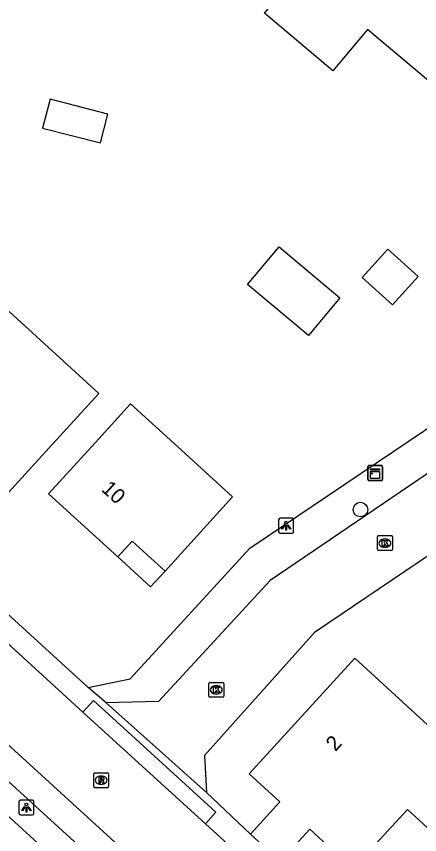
# Model space of a CAD drawing. Extents: x 157767 to 159171, y 387842 to 389425.
# Drawn here: x 158331.5 to 158358.5, y 388780.9 to 388835.7 of the extents above; entities that cross this region are included whole.
import ezdxf

# ---------------------------------------------------------------- set-up
doc = ezdxf.new("R2010")
doc.units = 0
for name, color, linetype in [('IMGEO_Boom', 7, 'Continuous'), ('IMGEO_Kast', 7, 'Continuous'), ('IMGEO_Kolk', 7, 'Continuous'), ('IMGEO_Lichtpunt', 7, 'Continuous'), ('IMGEO_Pand', 7, 'Continuous'), ('IMGEO_Pand_nummerreeks', 7, 'Continuous'), ('IMGEO_Pand_overbouw', 7, 'Continuous'), ('IMGEO_Rijbaan_lokaal_open', 7, 'Continuous'), ('IMGEO_Rioolput', 7, 'Continuous'), ('IMGEO_Voetpad_open', 7, 'Continuous')]:
    doc.layers.add(name, color=color, linetype=linetype)

msp = doc.modelspace()

# ---------------------------------------------------------------- linework, layer by layer
at = {"layer": 'IMGEO_Boom'}
msp.add_circle((158354.518, 388802.707), 0.489, dxfattribs=at)
at = {"layer": 'IMGEO_Kast'}
for p, q in [((158355.004, 388804.722), (158355.004, 388805.563)), ((158355.004, 388805.563), (158355.004, 388804.722)), ((158355.079, 388805.647), (158355.92, 388805.647)), ((158355.92, 388805.647), (158355.079, 388805.647)), ((158356.004, 388805.572), (158356.004, 388804.731)), ((158356.004, 388804.731), (158356.004, 388805.572)), ((158355.929, 388804.647), (158355.088, 388804.647)), ((158355.088, 388804.647), (158355.929, 388804.647))]:
    msp.add_line(p, q, dxfattribs=at)
for points in [[(158355.199, 388805.437), (158355.799, 388805.437), (158355.799, 388805.352), (158355.199, 388805.352), (158355.199, 388805.437)], [(158355.199, 388805.262), (158355.799, 388805.262), (158355.799, 388804.773), (158355.199, 388804.773), (158355.199, 388805.262)]]:
    msp.add_lwpolyline(points, dxfattribs=at)
msp.add_circle((158355.283, 388805.111), 0.0377, dxfattribs=at)
for centre, start, end in [((158355.082, 388805.569), 92.4484, 184.2845), ((158355.082, 388805.569), 92.4484, 184.2845), ((158355.926, 388805.569), 2.4484, 94.2845), ((158355.926, 388805.569), 2.4484, 94.2845), ((158355.082, 388804.725), 182.4484, 274.2845), ((158355.082, 388804.725), 182.4484, 274.2845), ((158355.926, 388804.725), 272.4484, 4.2845), ((158355.926, 388804.725), 272.4484, 4.2845)]:
    msp.add_arc(centre, 0.0779, start, end, dxfattribs=at)
at = {"layer": 'IMGEO_Kolk'}
for p, q in [((158355.728, 388800.957), (158356.58, 388800.957)), ((158355.653, 388800.031), (158355.653, 388800.883)), ((158356.141, 388800.737), (158356.166, 388800.737)), ((158356.654, 388800.883), (158356.654, 388800.031)), ((158356.58, 388799.957), (158355.728, 388799.957)), ((158356.164, 388800.177), (158356.139, 388800.177)), ((158344.44, 388791.134), (158345.292, 388791.134)), ((158344.365, 388790.208), (158344.365, 388791.06)), ((158344.853, 388790.914), (158344.878, 388790.914)), ((158345.366, 388791.06), (158345.366, 388790.208)), ((158345.292, 388790.134), (158344.44, 388790.134)), ((158344.876, 388790.354), (158344.851, 388790.354))]:
    msp.add_line(p, q, dxfattribs=at)
for points in [[(158355.728, 388800.957), (158356.58, 388800.957)], [(158355.653, 388800.031), (158355.653, 388800.883)], [(158355.974, 388800.657), (158356.097, 388800.657), (158356.097, 388800.506), (158356.227, 388800.657), (158356.391, 388800.657), (158356.245, 388800.506), (158356.398, 388800.257), (158356.246, 388800.257), (158356.161, 388800.421), (158356.097, 388800.354), (158356.097, 388800.257), (158355.974, 388800.257), (158355.974, 388800.657)], [(158356.654, 388800.883), (158356.654, 388800.031)], [(158356.58, 388799.957), (158355.728, 388799.957)], [(158344.44, 388791.134), (158345.292, 388791.134)], [(158344.365, 388790.208), (158344.365, 388791.06)], [(158344.686, 388790.834), (158344.809, 388790.834), (158344.809, 388790.683), (158344.939, 388790.834), (158345.103, 388790.834), (158344.957, 388790.683), (158345.11, 388790.434), (158344.958, 388790.434), (158344.873, 388790.598), (158344.809, 388790.531), (158344.809, 388790.434), (158344.686, 388790.434), (158344.686, 388790.834)], [(158345.366, 388791.06), (158345.366, 388790.208)], [(158345.292, 388790.134), (158344.44, 388790.134)]]:
    msp.add_lwpolyline(points, dxfattribs=at)
for centre, start, end in [((158355.73, 388800.881), 91.552, 178.448), ((158355.73, 388800.881), 91.552, 178.448), ((158356.578, 388800.881), 1.552, 88.448), ((158356.578, 388800.881), 1.552, 88.448), ((158355.73, 388800.033), 181.552, 268.448), ((158355.73, 388800.033), 181.552, 268.448), ((158356.578, 388800.033), 271.552, 358.448), ((158356.578, 388800.033), 271.552, 358.448), ((158344.442, 388791.058), 91.552, 178.448), ((158344.442, 388791.058), 91.552, 178.448), ((158345.29, 388791.058), 1.552, 88.448), ((158345.29, 388791.058), 1.552, 88.448), ((158344.442, 388790.21), 181.552, 268.448), ((158344.442, 388790.21), 181.552, 268.448), ((158345.29, 388790.21), 271.552, 358.448), ((158345.29, 388790.21), 271.552, 358.448)]:
    msp.add_arc(centre, 0.0765, start, end, dxfattribs=at)
for centre, major_axis, ratio, start_param, end_param in [((158356.14, 388800.457), (-0.387, 0.002), 0.722429, 4.712389, 7.853982), ((158356.165, 388800.457), (-0.39, 0.002), 0.717154, 1.570796, 4.712389), ((158344.852, 388790.634), (-0.387, 0.002), 0.722429, 4.712389, 7.853982), ((158344.877, 388790.634), (-0.39, 0.002), 0.717154, 1.570796, 4.712389)]:
    msp.add_ellipse(centre, major_axis=major_axis, ratio=ratio, start_param=start_param, end_param=end_param, dxfattribs=at)
at = {"layer": 'IMGEO_Lichtpunt'}
for p, q in [((158349.044, 388802.023), (158349.044, 388801.216)), ((158349.044, 388802.023), (158349.044, 388801.216)), ((158349.946, 388802.118), (158349.138, 388802.118)), ((158349.946, 388802.118), (158349.138, 388802.118)), ((158350.04, 388801.216), (158350.04, 388802.023)), ((158350.04, 388801.216), (158350.04, 388802.023)), ((158349.138, 388801.122), (158349.946, 388801.122)), ((158349.138, 388801.122), (158349.946, 388801.122)), ((158331.663, 388783.161), (158331.663, 388782.354)), ((158331.663, 388783.161), (158331.663, 388782.354)), ((158332.565, 388783.256), (158331.757, 388783.256)), ((158332.565, 388783.256), (158331.757, 388783.256)), ((158332.659, 388782.354), (158332.659, 388783.161)), ((158332.659, 388782.354), (158332.659, 388783.161)), ((158331.757, 388782.26), (158332.565, 388782.26)), ((158331.757, 388782.26), (158332.565, 388782.26))]:
    msp.add_line(p, q, dxfattribs=at)
for points in [[(158349.418, 388801.687), (158349.457, 388801.659), (158349.269, 388801.397), (158349.231, 388801.424), (158349.418, 388801.687)], [(158349.52, 388801.639), (158349.567, 388801.639), (158349.567, 388801.317), (158349.52, 388801.317), (158349.52, 388801.639)], [(158349.63, 388801.659), (158349.668, 388801.686), (158349.855, 388801.424), (158349.816, 388801.396), (158349.63, 388801.659)], [(158332.037, 388782.825), (158332.076, 388782.797), (158331.888, 388782.535), (158331.85, 388782.562), (158332.037, 388782.825)], [(158332.139, 388782.777), (158332.186, 388782.777), (158332.186, 388782.455), (158332.139, 388782.455), (158332.139, 388782.777)], [(158332.249, 388782.797), (158332.287, 388782.824), (158332.474, 388782.562), (158332.435, 388782.534), (158332.249, 388782.797)]]:
    msp.add_lwpolyline(points, dxfattribs=at)
for centre in [(158349.543, 388801.821), (158332.162, 388782.959)]:
    msp.add_circle(centre, 0.0994, dxfattribs=at)
for centre, start, end in [((158349.138, 388802.023), 90, 180), ((158349.138, 388802.023), 90, 180), ((158349.946, 388802.023), 0, 90), ((158349.946, 388802.023), 0, 90), ((158349.138, 388801.216), 180, 270), ((158349.138, 388801.216), 180, 270), ((158349.946, 388801.216), 270, 0), ((158349.946, 388801.216), 270, 360), ((158331.757, 388783.161), 90, 180), ((158331.757, 388783.161), 90, 180), ((158332.565, 388783.161), 0, 90), ((158332.565, 388783.161), 0, 90), ((158331.757, 388782.354), 180, 270), ((158331.757, 388782.354), 180, 270), ((158332.565, 388782.354), 270, 0), ((158332.565, 388782.354), 270, 360)]:
    msp.add_arc(centre, 0.0946, start, end, dxfattribs=at)
at = {"layer": 'IMGEO_Pand'}
for points in [[(158350.41, 388838.675), (158353.632, 388842.497), (158356.232, 388840.305), (158356.489, 388840.611), (158359.184, 388840.863), (158359.49, 388840.605), (158361.508, 388842.999), (158367.226, 388838.179), (158364.997, 388835.534), (158364.525, 388835.931), (158360.033, 388830.602), (158354.997, 388834.847), (158352.664, 388832.079), (158348.096, 388835.93), (158350.41, 388838.675)], [(158337.619, 388829.186), (158333.744, 388830.177), (158333.248, 388828.239), (158337.123, 388827.248), (158337.619, 388829.186)], [(158346.956, 388817.762), (158349.072, 388820.287), (158353.146, 388816.873), (158351.031, 388814.348), (158346.956, 388817.762)], [(158354.63, 388818.247), (158356.352, 388820.146), (158358.386, 388818.302), (158356.664, 388816.402), (158354.63, 388818.247)], [(158330.725, 388815.665), (158331, 388815.967), (158337.014, 388810.481), (158332.979, 388806.058), (158329.609, 388802.363), (158323.605, 388807.84), (158325.594, 388810.021), (158321.803, 388813.48), (158325.173, 388817.175), (158326.943, 388819.115), (158330.725, 388815.665)], [(158339.134, 388809.775), (158342.269, 388806.916), (158345.963, 388803.546), (158341.441, 388798.589), (158339.243, 388800.594), (158338.274, 388799.532), (158333.643, 388803.755), (158337.013, 388807.45), (158339.134, 388809.775)], [(158347.158, 388780.976), (158349.133, 388783.126), (158347.07, 388785.02), (158354.15, 388792.75), (158370.36, 388777.87), (158363.2, 388771.92), (158360.36, 388774.51), (158363.173, 388777.585), (158357.669, 388782.62), (158354.017, 388778.642), (158351.121, 388781.301), (158349.145, 388779.15)], [(158349.145, 388779.15), (158347.158, 388780.976)]]:
    msp.add_lwpolyline(points, dxfattribs=at)
at = {"layer": 'IMGEO_Pand_overbouw'}
msp.add_lwpolyline([(158341.441, 388798.589), (158339.243, 388800.594), (158338.274, 388799.532), (158340.472, 388797.527)], close=True, dxfattribs=at)
at = {"layer": 'IMGEO_Rijbaan_lokaal_open'}
for points in [[(158382.206, 388826.126), (158371.73, 388813.761), (158348.482, 388797.964), (158340.994, 388789.853), (158337.489, 388789.754)], [(158385.717, 388823.066), (158374.866, 388810.287), (158351.437, 388794.479), (158344.084, 388786.249), (158344.205, 388783.764)], [(158344.81, 388774.282), (158326.678, 388790.83), (158319.04, 388797.752)], [(158330.042, 388794.526), (158335.948, 388789.141)], [(158344.205, 388783.764), (158337.489, 388789.754)], [(158344.145, 388781.667), (158335.948, 388789.141)], [(158344.145, 388781.667), (158348.185, 388777.984)]]:
    msp.add_lwpolyline(points, dxfattribs=at)
at = {"layer": 'IMGEO_Rioolput'}
for p, q in [((158336.739, 388785.084), (158337.591, 388785.084)), ((158336.664, 388784.158), (158336.664, 388785.01)), ((158337.152, 388784.864), (158337.177, 388784.864)), ((158337.665, 388785.01), (158337.665, 388784.158)), ((158337.591, 388784.084), (158336.739, 388784.084)), ((158337.175, 388784.304), (158337.15, 388784.304))]:
    msp.add_line(p, q, dxfattribs=at)
for points in [[(158336.739, 388785.084), (158337.591, 388785.084)], [(158336.664, 388784.158), (158336.664, 388785.01)], [(158337.253, 388784.782), (158337.001, 388784.784), (158337.001, 388784.384)], [(158337.001, 388784.384), (158337.125, 388784.384), (158337.125, 388784.546), (158337.136, 388784.546)], [(158337.179, 388784.703), (158337.125, 388784.703), (158337.125, 388784.622)], [(158337.125, 388784.622), (158337.177, 388784.622)], [(158337.183, 388784.517), (158337.254, 388784.384), (158337.394, 388784.384), (158337.329, 388784.51)], [(158337.665, 388785.01), (158337.665, 388784.158)], [(158337.591, 388784.084), (158336.739, 388784.084)]]:
    msp.add_lwpolyline(points, dxfattribs=at)
for centre, radius, start, end in [((158336.741, 388785.008), 0.0765, 91.552, 178.448), ((158336.741, 388785.008), 0.0765, 91.552, 178.448), ((158337.589, 388785.008), 0.0765, 1.552, 88.448), ((158337.589, 388785.008), 0.0765, 1.552, 88.448), ((158337.135, 388784.493), 0.0533, 26.0293, 88.6989), ((158337.161, 388784.811), 0.19, 274.7715, 282.9687), ((158337.185, 388784.607), 0.0964, 77.0061, 93.1865), ((158337.199, 388784.664), 0.0378, 276.6634, 79.6772), ((158337.252, 388784.672), 0.109, 350.3612, 89.416), ((158337.25, 388784.672), 0.112, 277.5842, 350.9817), ((158337.234, 388784.457), 0.108, 29.5134, 73.7905), ((158336.741, 388784.16), 0.0765, 181.552, 268.448), ((158336.741, 388784.16), 0.0765, 181.552, 268.448), ((158337.589, 388784.16), 0.0765, 271.552, 358.448), ((158337.589, 388784.16), 0.0765, 271.552, 358.448)]:
    msp.add_arc(centre, radius, start, end, dxfattribs=at)
for centre, major_axis, ratio, start_param, end_param in [((158337.151, 388784.584), (-0.387, 0.002), 0.722429, 4.712389, 7.853982), ((158337.176, 388784.584), (-0.39, 0.002), 0.717154, 1.570796, 4.712389)]:
    msp.add_ellipse(centre, major_axis=major_axis, ratio=ratio, start_param=start_param, end_param=end_param, dxfattribs=at)
at = {"layer": 'IMGEO_Voetpad_open'}
for points in [[(158336.298, 388790.782), (158339.105, 388791.362), (158347.108, 388800.114), (158361.958, 388810.116), (158370.111, 388815.607), (158381.97, 388829.646)], [(158320.466, 388805.224), (158336.298, 388790.782)], [(158312.734, 388798.802), (158345.088, 388769.267)], [(158337.489, 388789.754), (158336.298, 388790.782)], [(158335.948, 388789.141), (158336.649, 388789.91), (158344.846, 388782.436), (158344.145, 388781.667)], [(158346.445, 388770.34), (158328.62, 388786.618)], [(158344.205, 388783.764), (158347.158, 388780.976)]]:
    msp.add_lwpolyline(points, dxfattribs=at)

# ---------------------------------------------------------------- texts
at = {"layer": 'IMGEO_Pand_nummerreeks'}
for s, rotation, p in [('10', 317.6384, (158337.116, 388803.999)), ('2', 47.5131, (158352.842, 388786.464))]:
    msp.add_text(s, height=1, rotation=rotation, dxfattribs=at).set_placement(p)

doc.saveas('drawing.dxf')
